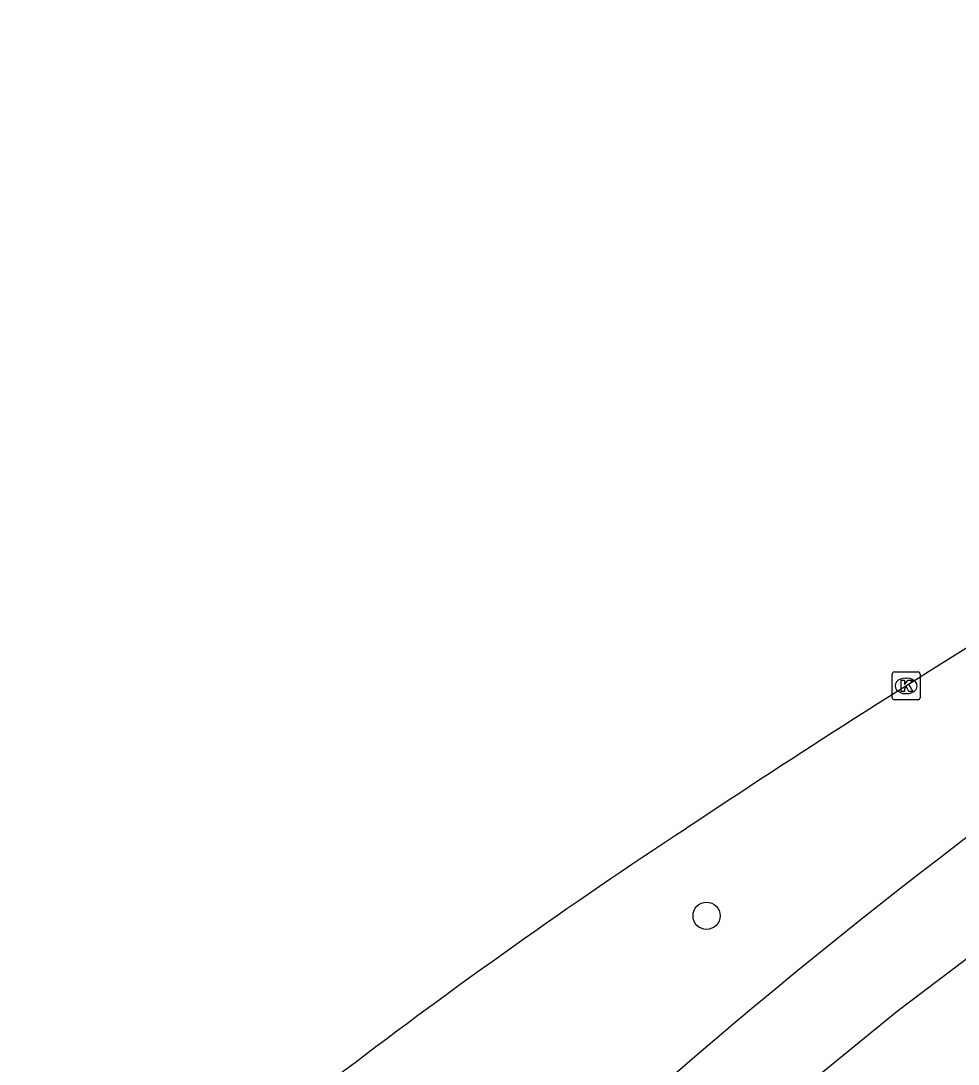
# Model space of a CAD drawing. Extents: x 160107 to 160928, y 382056 to 382918.
# Drawn here: x 160431.83 to 160465.57, y 382643.48 to 382681.05 of the extents above; entities that cross this region are included whole.
import ezdxf

# ---------------------------------------------------------------- set-up
doc = ezdxf.new("R2010")
doc.units = 0
for name, color, linetype in [('IMGEO_Boom', 7, 'Continuous'), ('IMGEO_Kolk', 7, 'Continuous'), ('IMGEO_Rijbaan_lokaal_gesloten', 7, 'Continuous')]:
    doc.layers.add(name, color=color, linetype=linetype)

msp = doc.modelspace()

# ---------------------------------------------------------------- linework, layer by layer
at = {"layer": 'IMGEO_Boom'}
msp.add_circle((160456.51, 382648.823), 0.489, dxfattribs=at)
at = {"layer": 'IMGEO_Kolk'}
for p, q in [((160463.269, 382657.604), (160464.121, 382657.604)), ((160463.194, 382656.678), (160463.194, 382657.53)), ((160463.682, 382657.384), (160463.707, 382657.384)), ((160464.195, 382657.53), (160464.195, 382656.678)), ((160464.121, 382656.604), (160463.269, 382656.604)), ((160463.705, 382656.824), (160463.68, 382656.824))]:
    msp.add_line(p, q, dxfattribs=at)
for points in [[(160463.269, 382657.604), (160464.121, 382657.604)], [(160463.194, 382656.678), (160463.194, 382657.53)], [(160463.515, 382657.304), (160463.638, 382657.304), (160463.638, 382657.153), (160463.768, 382657.304), (160463.932, 382657.304), (160463.786, 382657.153), (160463.939, 382656.904), (160463.787, 382656.904), (160463.702, 382657.068), (160463.638, 382657.001), (160463.638, 382656.904), (160463.515, 382656.904), (160463.515, 382657.304)], [(160464.195, 382657.53), (160464.195, 382656.678)], [(160464.121, 382656.604), (160463.269, 382656.604)]]:
    msp.add_lwpolyline(points, dxfattribs=at)
for centre, start, end in [((160463.271, 382657.528), 91.552, 178.448), ((160463.271, 382657.528), 91.552, 178.448), ((160464.119, 382657.528), 1.552, 88.448), ((160464.119, 382657.528), 1.552, 88.448), ((160463.271, 382656.68), 181.552, 268.448), ((160463.271, 382656.68), 181.552, 268.448), ((160464.119, 382656.68), 271.552, 358.448), ((160464.119, 382656.68), 271.552, 358.448)]:
    msp.add_arc(centre, 0.0765, start, end, dxfattribs=at)
for centre, major_axis, ratio, start_param, end_param in [((160463.681, 382657.104), (-0.387, 0.002), 0.722429, 4.712389, 7.853982), ((160463.706, 382657.104), (-0.39, 0.002), 0.717154, 1.570796, 4.712389)]:
    msp.add_ellipse(centre, major_axis=major_axis, ratio=ratio, start_param=start_param, end_param=end_param, dxfattribs=at)
at = {"layer": 'IMGEO_Rijbaan_lokaal_gesloten'}
msp.add_lwpolyline([(160517.886, 382681.055), (160503.477, 382672.156), (160486.426, 382661.475), (160482.364, 382658.869), (160479.058, 382656.635), (160473.015, 382652.551), (160469.77, 382650.215), (160463.375, 382645.381), (160460.241, 382642.817), (160454.145, 382637.554), (160450.613, 382634.314), (160445.366, 382629.28), (160442.543, 382626.393), (160435.829, 382618.957)], dxfattribs=at)
for centre, radius, start, end in [((160655.439, 382352.804), 359.673, 119.11441, 123.71784), ((160597.122, 382479.023), 216.851, 121.75023, 137.88092), ((160573.198, 382473.405), 213.712, 123.32646, 131.41534)]:
    msp.add_arc(centre, radius, start, end, dxfattribs=at)

doc.saveas('drawing.dxf')
